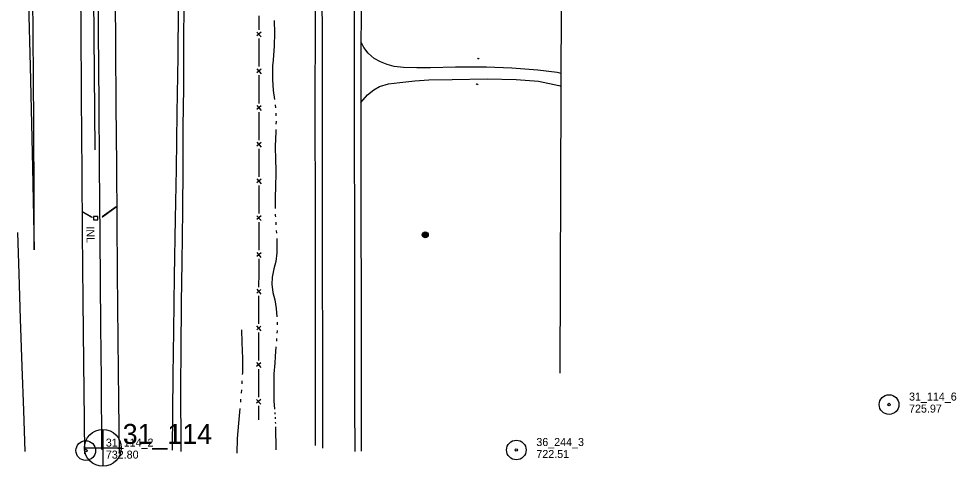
# Model space of a CAD drawing. Extents: x 589250 to 1188077, y 162953 to 363065.
# Drawn here: x 594235 to 594937, y 162991 to 163326 of the extents above; entities that cross this region are included whole.
import ezdxf

# ---------------------------------------------------------------- set-up
doc = ezdxf.new("R2010")
doc.units = 0
for name, color, linetype in [('E_DRN', 7, 'Continuous'), ('E_DRN_SS_UG', 7, 'Continuous'), ('E_DRN_Text', 7, 'Continuous'), ('E_DWY', 7, 'Continuous'), ('E_FEN_P', 7, 'Continuous'), ('E_MAP_Limits', 7, 'Continuous'), ('E_MAP_PassPoints', 7, 'Continuous'), ('E_MAP_PhotoCenter', 7, 'Continuous'), ('E_MISCPROP', 7, 'Continuous'), ('E_RDWY', 7, 'Continuous'), ('E_RDWY_Gravel', 7, 'Continuous'), ('E_WAL', 7, 'Continuous'), ('E_WTR_FlowLine', 7, 'Continuous')]:
    doc.layers.add(name, color=color, linetype=linetype)

msp = doc.modelspace()

# ---------------------------------------------------------------- linework, layer by layer
at = {"layer": 'E_DRN'}
for p, q in [((594282.86, 163181.51), (594283.02, 163181.78)), ((594289.65, 163177.38), (594282.86, 163181.51)), ((594283.02, 163181.78), (594289.81, 163177.65)), ((594307.79, 163185.49), (594297.38, 163178.02)), ((594297.52, 163177.83), (594307.93, 163185.3)), ((594307.93, 163185.3), (594307.79, 163185.49)), ((594289.81, 163177.65), (594289.65, 163177.38)), ((594294.24, 163178.25), (594290.86, 163178.22)), ((594290.86, 163178.22), (594290.89, 163175.6)), ((594290.89, 163175.6), (594294.26, 163175.63)), ((594294.26, 163175.63), (594294.24, 163178.25)), ((594297.38, 163178.02), (594297.52, 163177.83))]:
    msp.add_line(p, q, dxfattribs=at)
for centre, radius, start, end in [((594579.27, 163297.37), 0.859, 218.34489, 324.60509), ((594578.28, 163276.38), 0.972, 32.0047, 138.2649)]:
    msp.add_arc(centre, radius, start, end, dxfattribs=at)
at = {"layer": 'E_DRN_SS_UG'}
msp.add_line((594292.18, 163228.05), (594290.25, 163467.73), dxfattribs=at)
at = {"layer": 'E_DWY'}
for p, q in [((594493.36, 163304.86), (594491.34, 163308.92)), ((594496.61, 163300.56), (594493.36, 163304.86)), ((594501.09, 163296.65), (594496.61, 163300.56)), ((594505.99, 163294), (594501.09, 163296.65)), ((594511.05, 163292.07), (594505.99, 163294)), ((594516.19, 163290.68), (594511.05, 163292.07)), ((594523.19, 163289.88), (594516.19, 163290.68)), ((594533.22, 163289.69), (594523.19, 163289.88)), ((594543.51, 163289.69), (594533.22, 163289.69)), ((594562.2, 163290.17), (594543.51, 163289.69)), ((594585.29, 163290.13), (594562.2, 163290.17)), ((594604.46, 163289.38), (594585.29, 163290.13)), ((594623.92, 163287.82), (594604.46, 163289.38)), ((594638.28, 163286.13), (594623.92, 163287.82)), ((594641.36, 163285.45), (594638.28, 163286.13)), ((594505.12, 163275.63), (594512.05, 163277.69)), ((594512.05, 163277.69), (594520.44, 163278.71)), ((594520.44, 163278.71), (594531.77, 163279.99)), ((594531.77, 163279.99), (594542.05, 163280.52)), ((594542.05, 163280.52), (594559.66, 163280.97)), ((594559.66, 163280.97), (594585.87, 163281.38)), ((594585.87, 163281.38), (594607.72, 163280.87)), ((594607.72, 163280.87), (594624.31, 163279.59)), ((594624.31, 163279.59), (594639.51, 163276.5)), ((594496.33, 163269.41), (594500.89, 163273.2)), ((594500.89, 163273.2), (594505.12, 163275.63)), ((594639.51, 163276.5), (594641.33, 163275.91)), ((594491.3, 163263.65), (594496.33, 163269.41))]:
    msp.add_line(p, q, dxfattribs=at)
at = {"layer": 'E_FEN_P'}
for p, q in [((594414.76, 163328.58), (594414.75, 163318.06)), ((594413.28, 163316.45), (594416.47, 163312.78)), ((594416.47, 163316.28), (594413.34, 163313.52)), ((594414.75, 163311.55), (594414.74, 163301.04)), ((594414.74, 163301.04), (594414.73, 163290.52)), ((594413.26, 163288.9), (594416.44, 163285.24)), ((594416.45, 163288.73), (594413.32, 163285.98)), ((594414.72, 163284.01), (594414.72, 163273.49)), ((594414.72, 163273.49), (594414.72, 163262.98)), ((594413.25, 163261.36), (594416.44, 163257.7)), ((594416.44, 163261.19), (594413.31, 163258.44)), ((594414.72, 163256.47), (594414.72, 163245.95)), ((594414.72, 163245.95), (594414.72, 163235.44)), ((594413.24, 163233.82), (594416.43, 163230.15)), ((594416.43, 163233.65), (594413.31, 163230.89)), ((594414.71, 163228.93), (594414.71, 163218.41)), ((594414.71, 163218.41), (594414.71, 163207.89)), ((594413.24, 163206.28), (594416.43, 163202.61)), ((594416.43, 163206.11), (594413.3, 163203.35)), ((594414.71, 163201.38), (594414.71, 163190.87)), ((594414.71, 163190.87), (594414.71, 163180.35)), ((594413.23, 163178.73), (594416.42, 163175.07)), ((594416.42, 163178.57), (594413.3, 163175.81)), ((594414.7, 163173.84), (594414.7, 163163.33)), ((594414.7, 163163.33), (594414.7, 163157.64)), ((594413.22, 163151.19), (594416.4, 163147.53)), ((594414.7, 163157.64), (594414.69, 163152.81)), ((594416.41, 163151.02), (594413.28, 163148.27)), ((594414.68, 163146.3), (594414.66, 163135.78)), ((594414.66, 163135.78), (594414.64, 163125.27)), ((594413.16, 163123.65), (594416.35, 163119.98)), ((594416.35, 163123.48), (594413.22, 163120.73)), ((594414.63, 163118.76), (594414.61, 163108.24)), ((594414.61, 163108.24), (594414.59, 163097.72)), ((594413.11, 163096.11), (594416.29, 163092.44)), ((594416.3, 163095.94), (594413.17, 163093.19)), ((594414.58, 163091.21), (594414.56, 163080.7)), ((594414.56, 163080.7), (594414.54, 163070.18)), ((594413.06, 163068.57), (594416.24, 163064.9)), ((594416.25, 163068.39), (594413.12, 163065.64)), ((594414.52, 163063.67), (594414.5, 163053.16)), ((594414.5, 163053.16), (594414.48, 163042.64)), ((594413.01, 163041.02), (594416.19, 163037.36)), ((594416.2, 163040.85), (594413.07, 163038.1)), ((594414.47, 163036.13), (594414.45, 163025.61))]:
    msp.add_line(p, q, dxfattribs=at)
at = {"layer": 'E_MAP_Limits'}
msp.add_line((594640.6, 163060.71), (594641.98, 163468.68), dxfattribs=at)
at = {"layer": 'E_MAP_PassPoints'}
for centre, radius in [((594887.02, 163037.15), 7.38), ((594887.02, 163037.15), 0.945), ((594285.13, 163002.65), 7.38), ((594285.13, 163002.65), 0.945), ((594607.72, 163003.09), 7.38), ((594607.72, 163003.09), 0.945)]:
    msp.add_circle(centre, radius, dxfattribs=at)
at = {"layer": 'E_MAP_PhotoCenter'}
for p, q in [((594297.9, 163018.47), (594297.84, 162991.06)), ((594284.21, 163004.66), (594311.67, 163004.65))]:
    msp.add_line(p, q, dxfattribs=at)
msp.add_circle((594297.95, 163004.67), 13.78, dxfattribs=at)
at = {"layer": 'E_MISCPROP'}
for radius in [2.23, 1.67, 1.12, 0.558]:
    msp.add_circle((594539.52, 163164.37), radius, dxfattribs=at)
at = {"layer": 'E_RDWY'}
for p, q in [((594245.69, 163314.9), (594245.24, 163365.54)), ((594280.84, 163366.35), (594281.28, 163321.71)), ((594462.37, 163314.24), (594462.02, 163367.93)), ((594486.12, 163359.87), (594486.29, 163316.96)), ((594307.7, 163305.07), (594307.26, 163353.7)), ((594242.24, 163337.77), (594243.36, 163290.86)), ((594354.46, 163334.51), (594353.97, 163297.98)), ((594281.28, 163321.71), (594281.69, 163267.53)), ((594246.21, 163247.8), (594245.69, 163314.9)), ((594462.56, 163256.48), (594462.37, 163314.24)), ((594486.29, 163316.96), (594486.31, 163267.43)), ((594307.97, 163261.72), (594307.7, 163305.07)), ((594353.97, 163297.98), (594353.44, 163255.96)), ((594243.36, 163290.86), (594244.43, 163247.57)), ((594281.69, 163267.53), (594282.17, 163210.72)), ((594486.31, 163267.43), (594486.34, 163226.09)), ((594308.38, 163216.36), (594307.97, 163261.72)), ((594462.6, 163225.3), (594462.56, 163256.48)), ((594353.44, 163255.96), (594352.74, 163213.79)), ((594244.43, 163247.57), (594245.13, 163214.97)), ((594246.47, 163190.67), (594246.21, 163247.8)), ((594462.57, 163181.58), (594462.6, 163225.3)), ((594486.34, 163226.09), (594486.39, 163179.06)), ((594245.13, 163214.97), (594246.32, 163153.12)), ((594308.73, 163174.84), (594308.38, 163216.36)), ((594282.17, 163210.72), (594282.42, 163166.25)), ((594352.74, 163213.79), (594352.14, 163176.37)), ((594246.32, 163153.12), (594246.47, 163190.67)), ((594462.6, 163124.62), (594462.57, 163181.58)), ((594308.93, 163135.83), (594308.73, 163174.84)), ((594352.14, 163176.37), (594351.45, 163133.44)), ((594486.39, 163179.06), (594486.45, 163121.34)), ((594235.24, 163135.16), (594234.26, 163166.14)), ((594282.42, 163166.25), (594282.92, 163115.21)), ((594236.29, 163101.32), (594235.24, 163135.16)), ((594309.4, 163086.04), (594308.93, 163135.83)), ((594351.45, 163133.44), (594350.94, 163092.53)), ((594462.69, 163091.65), (594462.6, 163124.62)), ((594486.45, 163121.34), (594486.5, 163080.89)), ((594282.92, 163115.21), (594283.4, 163068.91)), ((594237.48, 163065.68), (594236.29, 163101.32)), ((594350.94, 163092.53), (594350.4, 163059.49)), ((594462.71, 163061.26), (594462.69, 163091.65)), ((594309.92, 163039.88), (594309.4, 163086.04)), ((594486.5, 163080.89), (594486.51, 163037.22)), ((594283.4, 163068.91), (594283.8, 163025.56)), ((594238.59, 163032.78), (594237.48, 163065.68)), ((594462.75, 163004.35), (594462.71, 163061.26)), ((594350.4, 163059.49), (594349.76, 163002.87)), ((594310.27, 163000.42), (594309.92, 163039.88)), ((594239.57, 163001.93), (594238.59, 163032.78)), ((594486.51, 163037.22), (594486.65, 163002.06)), ((594283.8, 163025.56), (594284.05, 163000.24))]:
    msp.add_line(p, q, dxfattribs=at)
at = {"layer": 'E_RDWY_Gravel'}
for p, q in [((594457.21, 163311.43), (594457.32, 163343.6)), ((594358.55, 163338.48), (594358.43, 163308.27)), ((594491.43, 163332.8), (594491.32, 163302.33)), ((594358.43, 163308.27), (594358.32, 163274.29)), ((594457.08, 163272.9), (594457.21, 163311.43)), ((594491.32, 163302.33), (594491.3, 163262.86)), ((594358.32, 163274.29), (594357.95, 163245.66)), ((594457.03, 163238.62), (594457.08, 163272.9)), ((594491.3, 163262.86), (594491.21, 163223.13)), ((594357.95, 163245.66), (594357.73, 163214.42)), ((594457.16, 163200.59), (594457.03, 163238.62)), ((594491.21, 163223.13), (594491.28, 163171.58)), ((594357.73, 163214.42), (594357.6, 163182.72)), ((594457.12, 163165.38), (594457.16, 163200.59)), ((594357.6, 163182.72), (594357.03, 163143.69)), ((594457.25, 163125.83), (594457.12, 163165.38)), ((594491.28, 163171.58), (594491.4, 163121.83)), ((594357.03, 163143.69), (594356.66, 163113.87)), ((594457.22, 163081.84), (594457.25, 163125.83)), ((594491.4, 163121.83), (594491.44, 163071.76)), ((594356.66, 163113.87), (594356.22, 163077.28)), ((594457.26, 163045.2), (594457.22, 163081.84)), ((594356.22, 163077.28), (594355.98, 163051.68)), ((594491.44, 163071.76), (594491.44, 163022.99)), ((594355.98, 163051.68), (594356.31, 163001.92)), ((594457.23, 163006.53), (594457.26, 163045.2)), ((594491.44, 163022.99), (594491.53, 163002.18))]:
    msp.add_line(p, q, dxfattribs=at)
at = {"layer": 'E_WAL'}
for p, q in [((594294.11, 163363.8), (594294.47, 163316.88)), ((594294.47, 163316.88), (594294.94, 163262.55)), ((594294.94, 163262.55), (594295.22, 163216.58)), ((594295.22, 163216.58), (594295.59, 163163.24)), ((594295.59, 163163.24), (594296.24, 163095.97)), ((594296.24, 163095.97), (594296.62, 163056)), ((594296.62, 163056), (594296.99, 163003.51))]:
    msp.add_line(p, q, dxfattribs=at)
at = {"layer": 'E_WTR_FlowLine'}
for p, q in [((594426.22, 163325.03), (594426.43, 163315.59)), ((594426.43, 163315.59), (594426.23, 163306.02)), ((594426.23, 163306.02), (594425.45, 163295.4)), ((594425.45, 163295.4), (594425.14, 163291.06)), ((594425.14, 163291.06), (594424.94, 163281)), ((594424.94, 163281), (594425.53, 163272.52)), ((594425.53, 163272.52), (594426.48, 163265.84)), ((594427, 163261.79), (594427.16, 163259.75)), ((594427.48, 163255.67), (594427.64, 163253.63)), ((594427.66, 163249.54), (594427.62, 163247.49)), ((594427.52, 163243.4), (594427.48, 163241.58)), ((594427.48, 163241.58), (594427.14, 163230.78)), ((594427.14, 163230.78), (594427.33, 163220.36)), ((594427.33, 163220.36), (594427.4, 163213.75)), ((594427.44, 163209.57), (594427.19, 163201.6)), ((594427.4, 163213.75), (594427.44, 163209.57)), ((594427.19, 163201.6), (594426.97, 163191.29)), ((594426.97, 163191.29), (594427.06, 163184.09)), ((594427.11, 163180), (594427.12, 163178.82)), ((594427.12, 163178.82), (594427.18, 163177.96)), ((594427.42, 163173.87), (594427.55, 163171.83)), ((594427.8, 163167.75), (594427.92, 163165.71)), ((594428.17, 163161.62), (594428.19, 163161.2)), ((594428.19, 163161.2), (594428.33, 163151.02)), ((594427.51, 163144.5), (594426.01, 163138.96)), ((594428.33, 163151.02), (594427.51, 163144.5)), ((594426.01, 163138.96), (594424.8, 163132.6)), ((594424.79, 163132.33), (594424.56, 163127.39)), ((594424.8, 163132.6), (594424.79, 163132.33)), ((594424.56, 163127.39), (594425.37, 163121.26)), ((594425.37, 163121.26), (594426.65, 163115.58)), ((594426.65, 163115.58), (594427.84, 163109.08)), ((594427.84, 163109.08), (594428.36, 163102.99)), ((594428.52, 163098.91), (594428.51, 163096.86)), ((594402.18, 163083.56), (594402.05, 163093.13)), ((594428.44, 163092.77), (594428.31, 163090.73)), ((594402.72, 163071.79), (594402.18, 163083.56)), ((594428.04, 163086.65), (594427.91, 163084.61)), ((594427.63, 163080.53), (594427.05, 163073.11)), ((594402.72, 163061.01), (594402.72, 163071.79)), ((594426.67, 163068.11), (594426.12, 163060.09)), ((594427.05, 163073.11), (594426.67, 163068.11)), ((594402.65, 163059.62), (594402.72, 163061.01)), ((594426.12, 163060.09), (594425.96, 163054.55)), ((594402.26, 163052.7), (594402.39, 163055.01)), ((594425.96, 163054.55), (594425.95, 163050.92)), ((594401.76, 163045.78), (594401.94, 163048.09)), ((594425.95, 163050.92), (594426.05, 163039.96)), ((594401.21, 163038.87), (594401.4, 163041.17)), ((594426.05, 163039.96), (594426.5, 163033.58)), ((594399.9, 163023.3), (594400.83, 163034.26)), ((594426.67, 163031.19), (594426.75, 163030)), ((594426.92, 163027.61), (594427.01, 163026.42)), ((594398.87, 163011.8), (594399.9, 163023.3)), ((594427.14, 163024.03), (594427.16, 163022.83)), ((594427.2, 163020.44), (594427.48, 163003.09)), ((594398.54, 163000.83), (594398.87, 163011.8))]:
    msp.add_line(p, q, dxfattribs=at)

# ---------------------------------------------------------------- texts
at = {"layer": 'E_DRN_Text'}
msp.add_text('INL', height=6, rotation=270.49185, dxfattribs=at).set_placement((594285.6, 163170.71))
at = {"layer": 'E_MAP_PassPoints'}
for s, p in [('31_114_6', (594902.02, 163040.14)), ('725.97', (594902.02, 163031.14)), ('31_114_2', (594300.13, 163005.64)), ('36_244_3', (594622.72, 163006.08)), ('732.80', (594300.13, 162996.64)), ('722.51', (594622.72, 162997.08))]:
    msp.add_text(s, height=6, dxfattribs=at).set_placement(p)
at = {"layer": 'E_MAP_PhotoCenter'}
msp.add_text('31_114', height=15, dxfattribs=at).set_placement((594312.81, 163007.64))

doc.saveas('drawing.dxf')
